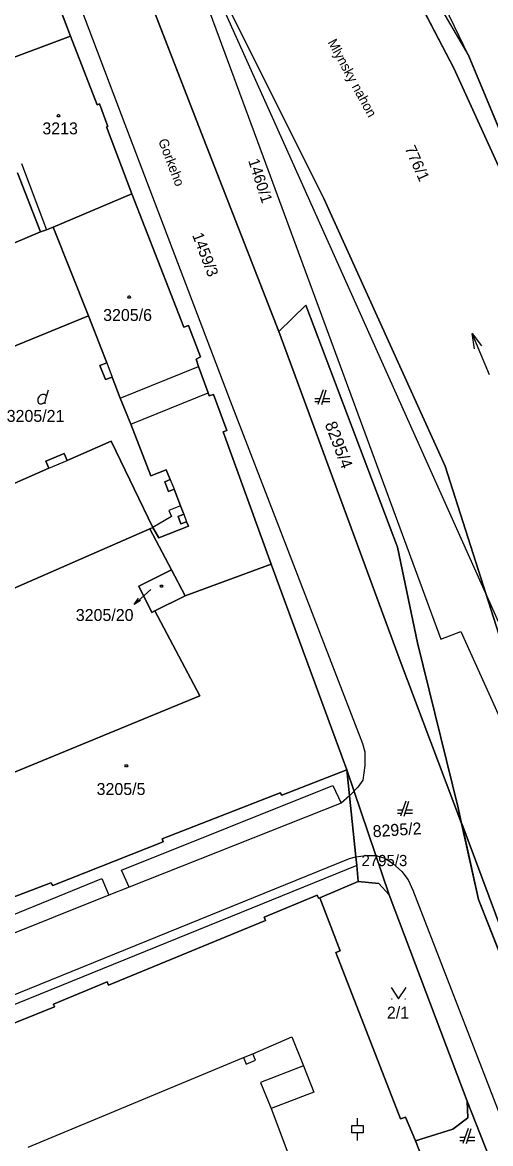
# Model space of a CAD drawing. Extents: x -263587 to -261993, y -1238795 to -1236748.
# Drawn here: x -262913.5 to -262850.7, y -1238717.7 to -1238567.5 of the extents above; entities that cross this region are included whole.
import ezdxf

# ---------------------------------------------------------------- set-up
doc = ezdxf.new("R2010")
doc.units = 0
for name, color, linetype in [('Vrstva 1', 7, 'Continuous'), ('Vrstva 2', 7, 'Continuous'), ('Vrstva 3', 7, 'Continuous')]:
    doc.layers.add(name, color=color, linetype=linetype)

msp = doc.modelspace()

# ---------------------------------------------------------------- linework, layer by layer
at = {"layer": 'Vrstva 1'}
for p, q in [((-262880.04, -1238526.83), (-262855.68, -1238573.6)), ((-262855.68, -1238573.6), (-262880.04, -1238526.83)), ((-262880.04, -1238526.83), (-262853.67, -1238572)), ((-262913.35, -1238552.78), (-262907.03, -1238569.3)), ((-262907.03, -1238569.3), (-262913.35, -1238552.78)), ((-262910.61, -1238552.5), (-262899.75, -1238581.12)), ((-262879.8, -1238580.61), (-262892.81, -1238551.53)), ((-262889.51, -1238582.21), (-262897.51, -1238561.57)), ((-262897.51, -1238561.57), (-262889.51, -1238582.21)), ((-262918.49, -1238573.62), (-262907.03, -1238569.3)), ((-262907.03, -1238569.3), (-262918.49, -1238573.62)), ((-262907.03, -1238569.3), (-262903.45, -1238578.5)), ((-262903.45, -1238578.5), (-262907.03, -1238569.3)), ((-262853.67, -1238572), (-262833.9, -1238619.38)), ((-262855.68, -1238573.6), (-262841.29, -1238605.19)), ((-262841.29, -1238605.19), (-262855.68, -1238573.6)), ((-262903.45, -1238578.5), (-262903.13, -1238578.4)), ((-262903.13, -1238578.4), (-262903.45, -1238578.5)), ((-262903.13, -1238578.4), (-262902.03, -1238581.41)), ((-262902.03, -1238581.41), (-262903.13, -1238578.4)), ((-262902.03, -1238581.41), (-262902.23, -1238581.48)), ((-262902.23, -1238581.48), (-262902.03, -1238581.41)), ((-262902.23, -1238581.48), (-262898.81, -1238590.44)), ((-262898.81, -1238590.44), (-262902.23, -1238581.48)), ((-262899.75, -1238581.12), (-262885.62, -1238618.17)), ((-262848.3, -1238650.86), (-262879.8, -1238580.61)), ((-262879.11, -1238608.86), (-262889.51, -1238582.21)), ((-262889.51, -1238582.21), (-262879.11, -1238608.86)), ((-262913.6, -1238586.38), (-262910.23, -1238595.25)), ((-262911.06, -1238595.54), (-262914.14, -1238587.63)), ((-262914.14, -1238587.63), (-262911.06, -1238595.54)), ((-262898.81, -1238590.44), (-262909.37, -1238594.9)), ((-262909.37, -1238594.9), (-262898.81, -1238590.44)), ((-262898.81, -1238590.44), (-262891.86, -1238608.29)), ((-262891.86, -1238608.29), (-262898.81, -1238590.44)), ((-262909.37, -1238594.9), (-262910.23, -1238595.25)), ((-262910.23, -1238595.25), (-262909.37, -1238594.9)), ((-262904.63, -1238606.79), (-262909.37, -1238594.9)), ((-262909.37, -1238594.9), (-262904.63, -1238606.79)), ((-262911.06, -1238595.54), (-262914.63, -1238597.04)), ((-262914.63, -1238597.04), (-262911.06, -1238595.54)), ((-262910.23, -1238595.25), (-262911.06, -1238595.54)), ((-262911.06, -1238595.54), (-262910.23, -1238595.25)), ((-262875.49, -1238605.34), (-262879.11, -1238608.86)), ((-262879.11, -1238608.86), (-262875.49, -1238605.34)), ((-262863.21, -1238637.78), (-262875.49, -1238605.34)), ((-262875.49, -1238605.34), (-262863.21, -1238637.78)), ((-262915.22, -1238611.11), (-262904.63, -1238606.79)), ((-262904.63, -1238606.79), (-262915.22, -1238611.11)), ((-262902.16, -1238613.07), (-262904.63, -1238606.79)), ((-262904.63, -1238606.79), (-262902.16, -1238613.07)), ((-262891.86, -1238608.29), (-262891.22, -1238608.08)), ((-262891.22, -1238608.08), (-262891.86, -1238608.29)), ((-262891.22, -1238608.08), (-262889.62, -1238612.27)), ((-262889.62, -1238612.27), (-262891.22, -1238608.08)), ((-262879.11, -1238608.86), (-262862.87, -1238653)), ((-262862.87, -1238653), (-262879.11, -1238608.86)), ((-262850.891, -1238614.691), (-262853.189, -1238609.149)), ((-262903.08, -1238613.45), (-262902.16, -1238613.07)), ((-262902.16, -1238613.07), (-262903.08, -1238613.45)), ((-262902.16, -1238613.07), (-262901.46, -1238615.01)), ((-262889.62, -1238612.27), (-262890.21, -1238612.57)), ((-262890.21, -1238612.57), (-262889.62, -1238612.27)), ((-262890.21, -1238612.57), (-262889.87, -1238613.55)), ((-262889.87, -1238613.55), (-262890.21, -1238612.57)), ((-262902.35, -1238615.33), (-262903.08, -1238613.45)), ((-262903.08, -1238613.45), (-262902.35, -1238615.33)), ((-262900.36, -1238617.79), (-262889.87, -1238613.55)), ((-262889.87, -1238613.55), (-262888.6, -1238617.11)), ((-262888.6, -1238617.11), (-262889.87, -1238613.55)), ((-262901.46, -1238615.01), (-262902.35, -1238615.33)), ((-262902.35, -1238615.33), (-262901.46, -1238615.01)), ((-262900.36, -1238617.79), (-262901.46, -1238615.01)), ((-262901.46, -1238615.01), (-262900.36, -1238617.79)), ((-262910.24, -1238617.6), (-262909.97, -1238616.7)), ((-262898.96, -1238621.29), (-262888.6, -1238617.11)), ((-262888.6, -1238617.11), (-262888.47, -1238617.48)), ((-262888.47, -1238617.48), (-262888.6, -1238617.11)), ((-262888.47, -1238617.48), (-262887.89, -1238617.32)), ((-262887.89, -1238617.32), (-262888.47, -1238617.48)), ((-262887.89, -1238617.32), (-262886.1, -1238622.13)), ((-262886.1, -1238622.13), (-262887.89, -1238617.32)), ((-262873.17, -1238616.68), (-262873.87, -1238618.68)), ((-262873.37, -1238618.68), (-262872.77, -1238616.68)), ((-262898.96, -1238621.29), (-262900.36, -1238617.79)), ((-262900.36, -1238617.79), (-262898.96, -1238621.29)), ((-262885.62, -1238618.17), (-262867.89, -1238664.08)), ((-262873.59, -1238617.88), (-262874.27, -1238617.88)), ((-262874.27, -1238618.28), (-262873.73, -1238618.28)), ((-262873.25, -1238618.28), (-262872.27, -1238618.28)), ((-262872.27, -1238617.88), (-262873.13, -1238617.88)), ((-262896.25, -1238628.2), (-262898.96, -1238621.29)), ((-262898.96, -1238621.29), (-262896.25, -1238628.2)), ((-262901.59, -1238623.58), (-262907.47, -1238626.14)), ((-262907.47, -1238626.14), (-262901.59, -1238623.58)), ((-262896.01, -1238635.12), (-262901.59, -1238623.58)), ((-262901.59, -1238623.58), (-262896.01, -1238635.12)), ((-262886.1, -1238622.13), (-262886.57, -1238622.34)), ((-262886.57, -1238622.34), (-262886.1, -1238622.13)), ((-262886.57, -1238622.34), (-262880.12, -1238640.03)), ((-262880.12, -1238640.03), (-262886.57, -1238622.34)), ((-262907.88, -1238625.21), (-262910.34, -1238626.26)), ((-262910.34, -1238626.26), (-262907.88, -1238625.21)), ((-262910.34, -1238626.26), (-262909.94, -1238627.21)), ((-262909.94, -1238627.21), (-262910.34, -1238626.26)), ((-262909.94, -1238627.21), (-262907.47, -1238626.14)), ((-262907.47, -1238626.14), (-262907.88, -1238625.21)), ((-262907.88, -1238625.21), (-262907.47, -1238626.14)), ((-262909.94, -1238627.21), (-262914.9, -1238629.37)), ((-262914.9, -1238629.37), (-262909.94, -1238627.21)), ((-262894.21, -1238627.41), (-262896.25, -1238628.2)), ((-262896.25, -1238628.2), (-262894.21, -1238627.41)), ((-262893.66, -1238628.71), (-262894.21, -1238627.41)), ((-262894.21, -1238627.41), (-262893.66, -1238628.71)), ((-262894.4, -1238629.03), (-262893.66, -1238628.71)), ((-262893.66, -1238628.71), (-262894.4, -1238629.03)), ((-262893.9, -1238630.3), (-262894.4, -1238629.03)), ((-262894.4, -1238629.03), (-262893.9, -1238630.3)), ((-262893.66, -1238628.71), (-262893.14, -1238630)), ((-262893.14, -1238630), (-262893.9, -1238630.3)), ((-262893.9, -1238630.3), (-262893.14, -1238630)), ((-262892.29, -1238632.22), (-262893.14, -1238630)), ((-262893.14, -1238630), (-262892.29, -1238632.22)), ((-262892.29, -1238632.22), (-262893.84, -1238632.86)), ((-262891.85, -1238633.36), (-262892.29, -1238632.22)), ((-262892.29, -1238632.22), (-262891.85, -1238633.36)), ((-262893.52, -1238633.65), (-262896.01, -1238635.12)), ((-262893.84, -1238632.86), (-262893.52, -1238633.65)), ((-262892.61, -1238633.68), (-262891.85, -1238633.36)), ((-262891.85, -1238633.36), (-262892.61, -1238633.68)), ((-262892.23, -1238634.66), (-262892.61, -1238633.68)), ((-262892.61, -1238633.68), (-262892.23, -1238634.66)), ((-262891.85, -1238633.36), (-262891.47, -1238634.37)), ((-262949.65, -1238658.59), (-262896.4, -1238635.32)), ((-262896.4, -1238635.32), (-262949.65, -1238658.59)), ((-262896.4, -1238635.32), (-262896.01, -1238635.12)), ((-262896.01, -1238635.12), (-262896.4, -1238635.32)), ((-262893.51, -1238640.81), (-262896.4, -1238635.32)), ((-262896.4, -1238635.32), (-262893.51, -1238640.81)), ((-262896.01, -1238635.12), (-262895.19, -1238636.52)), ((-262895.19, -1238636.52), (-262896.01, -1238635.12)), ((-262895.19, -1238636.52), (-262891.23, -1238634.95)), ((-262891.23, -1238634.95), (-262895.19, -1238636.52)), ((-262891.47, -1238634.37), (-262892.23, -1238634.66)), ((-262892.23, -1238634.66), (-262891.47, -1238634.37)), ((-262891.23, -1238634.95), (-262891.47, -1238634.37)), ((-262891.47, -1238634.37), (-262891.23, -1238634.95)), ((-262860.52, -1238650.59), (-262863.21, -1238637.78)), ((-262863.21, -1238637.78), (-262860.52, -1238650.59)), ((-262880.12, -1238640.03), (-262891.67, -1238644.28)), ((-262891.67, -1238644.28), (-262880.12, -1238640.03)), ((-262880.12, -1238640.03), (-262869.99, -1238667.58)), ((-262869.99, -1238667.58), (-262880.12, -1238640.03)), ((-262897.88, -1238642.99), (-262893.51, -1238640.81)), ((-262893.51, -1238640.81), (-262897.88, -1238642.99)), ((-262891.67, -1238644.28), (-262893.51, -1238640.81)), ((-262893.51, -1238640.81), (-262891.67, -1238644.28)), ((-262896.12, -1238646.52), (-262897.88, -1238642.99)), ((-262897.88, -1238642.99), (-262896.12, -1238646.52)), ((-262895.71, -1238646.31), (-262891.67, -1238644.28)), ((-262891.67, -1238644.28), (-262895.71, -1238646.31)), ((-262897.637, -1238644.923), (-262898.515, -1238645.441)), ((-262895.71, -1238646.31), (-262896.12, -1238646.52)), ((-262896.12, -1238646.52), (-262895.71, -1238646.31)), ((-262889.69, -1238657.71), (-262895.71, -1238646.31)), ((-262895.71, -1238646.31), (-262889.69, -1238657.71)), ((-262855.09, -1238672.67), (-262860.52, -1238650.59)), ((-262860.52, -1238650.59), (-262855.09, -1238672.67)), ((-262862.87, -1238653), (-262854.62, -1238674.77)), ((-262854.62, -1238674.77), (-262862.87, -1238653)), ((-262939.53, -1238678.14), (-262889.69, -1238657.71)), ((-262889.69, -1238657.71), (-262939.53, -1238678.14)), ((-262867.89, -1238664.08), (-262867.57, -1238665.19)), ((-262867.57, -1238665.19), (-262867.58, -1238667.01)), ((-262867.58, -1238667.01), (-262867.86, -1238668.97)), ((-262869.99, -1238667.58), (-262878.72, -1238670.99)), ((-262878.72, -1238670.99), (-262869.99, -1238667.58)), ((-262869.64, -1238671.07), (-262869.99, -1238667.58)), ((-262869.99, -1238667.58), (-262869.64, -1238671.07)), ((-262900.21, -1238681.05), (-262871.86, -1238669.72)), ((-262871.86, -1238669.72), (-262870.77, -1238672.05)), ((-262868.51, -1238669.93), (-262869.64, -1238671.07)), ((-262867.86, -1238668.97), (-262868.51, -1238669.93)), ((-262878.93, -1238670.68), (-262894.75, -1238676.83)), ((-262894.75, -1238676.83), (-262878.93, -1238670.68)), ((-262878.72, -1238670.99), (-262878.93, -1238670.68)), ((-262878.93, -1238670.68), (-262878.72, -1238670.99)), ((-262869.64, -1238671.07), (-262870.77, -1238672.05)), ((-262868.79, -1238679.24), (-262869.64, -1238671.07)), ((-262869.64, -1238671.07), (-262868.79, -1238679.24)), ((-262870.77, -1238672.05), (-262899.19, -1238683.33)), ((-262862.52, -1238673), (-262863.2, -1238673)), ((-262862.1, -1238671.8), (-262862.8, -1238673.8)), ((-262862.3, -1238673.8), (-262861.7, -1238671.8)), ((-262861.2, -1238673), (-262862.06, -1238673)), ((-262854.62, -1238674.77), (-262855.09, -1238672.67)), ((-262855.09, -1238672.67), (-262854.62, -1238674.77)), ((-262863.2, -1238673.4), (-262862.66, -1238673.4)), ((-262862.18, -1238673.4), (-262861.2, -1238673.4)), ((-262852.36, -1238684.95), (-262854.62, -1238674.77)), ((-262854.62, -1238674.77), (-262852.36, -1238684.95)), ((-262894.63, -1238677.26), (-262909.38, -1238683.08)), ((-262909.38, -1238683.08), (-262894.63, -1238677.26)), ((-262894.75, -1238676.83), (-262894.63, -1238677.26)), ((-262894.63, -1238677.26), (-262894.75, -1238676.83)), ((-262868.79, -1238679.24), (-262867.47, -1238679.09)), ((-262867.47, -1238679.09), (-262866.22, -1238679.09)), ((-262866.22, -1238679.09), (-262865.02, -1238679.38)), ((-262963.98, -1238717.73), (-262869.63, -1238679.5)), ((-262868.68, -1238680.43), (-262963.45, -1238718.87)), ((-262869.63, -1238679.5), (-262868.79, -1238679.24)), ((-262868.68, -1238680.43), (-262868.79, -1238679.24)), ((-262868.79, -1238679.24), (-262868.68, -1238680.43)), ((-262868.47, -1238682.56), (-262868.68, -1238680.43)), ((-262868.68, -1238680.43), (-262868.47, -1238682.56)), ((-262865.02, -1238679.38), (-262863.88, -1238680.09)), ((-262863.88, -1238680.09), (-262862.65, -1238681.21)), ((-262963.13, -1238706.75), (-262902.85, -1238682.16)), ((-262902.85, -1238682.16), (-262901.91, -1238684.38)), ((-262899.19, -1238683.33), (-262900.21, -1238681.05)), ((-262862.65, -1238681.21), (-262861.78, -1238682.36)), ((-262909.66, -1238682.73), (-262926.12, -1238688.97)), ((-262926.12, -1238688.97), (-262909.66, -1238682.73)), ((-262909.38, -1238683.08), (-262909.66, -1238682.73)), ((-262909.66, -1238682.73), (-262909.38, -1238683.08)), ((-262899.19, -1238683.33), (-262901.91, -1238684.38)), ((-262873.64, -1238684.74), (-262868.47, -1238682.56)), ((-262868.47, -1238682.56), (-262873.64, -1238684.74)), ((-262868.47, -1238682.56), (-262865.72, -1238682.81)), ((-262865.72, -1238682.81), (-262868.47, -1238682.56)), ((-262865.72, -1238682.81), (-262864.34, -1238684.34)), ((-262864.34, -1238684.34), (-262865.72, -1238682.81)), ((-262861.78, -1238682.36), (-262861.17, -1238683.71)), ((-262901.91, -1238684.38), (-262944.75, -1238701.53)), ((-262881.1, -1238687.35), (-262873.96, -1238684.41)), ((-262873.96, -1238684.41), (-262881.1, -1238687.35)), ((-262873.96, -1238684.41), (-262873.8, -1238684.8)), ((-262873.8, -1238684.8), (-262873.96, -1238684.41)), ((-262873.8, -1238684.8), (-262873.64, -1238684.74)), ((-262873.64, -1238684.74), (-262873.8, -1238684.8)), ((-262870.89, -1238691.83), (-262873.64, -1238684.74)), ((-262873.64, -1238684.74), (-262870.89, -1238691.83)), ((-262864.34, -1238684.34), (-262853.86, -1238711.99)), ((-262853.86, -1238711.99), (-262864.34, -1238684.34)), ((-262861.17, -1238683.71), (-262835.6, -1238749.84)), ((-262840.6, -1238714.77), (-262852.36, -1238684.95)), ((-262852.36, -1238684.95), (-262840.6, -1238714.77)), ((-262901.95, -1238696.45), (-262880.92, -1238687.77)), ((-262880.92, -1238687.77), (-262901.95, -1238696.45)), ((-262880.92, -1238687.77), (-262881.1, -1238687.35)), ((-262881.1, -1238687.35), (-262880.92, -1238687.77)), ((-262871.47, -1238692.09), (-262870.89, -1238691.83)), ((-262870.89, -1238691.83), (-262871.47, -1238692.09)), ((-262862.79, -1238714.35), (-262871.47, -1238692.09)), ((-262871.47, -1238692.09), (-262862.79, -1238714.35)), ((-262909.31, -1238699), (-262902.14, -1238696.02)), ((-262902.14, -1238696.02), (-262909.31, -1238699)), ((-262902.14, -1238696.02), (-262901.95, -1238696.45)), ((-262901.95, -1238696.45), (-262902.14, -1238696.02)), ((-262864.02, -1238698.28), (-262863.92, -1238698.28)), ((-262862.22, -1238698.28), (-262862.12, -1238698.28)), ((-262919.85, -1238703.65), (-262909.17, -1238699.33)), ((-262909.17, -1238699.33), (-262919.85, -1238703.65)), ((-262909.17, -1238699.33), (-262909.31, -1238699)), ((-262909.31, -1238699), (-262909.17, -1238699.33)), ((-262882.61, -1238705.63), (-262877.36, -1238703.35)), ((-262877.36, -1238703.35), (-262875.82, -1238707.27)), ((-262912.72, -1238718.13), (-262883.85, -1238706.12)), ((-262883.85, -1238706.12), (-262882.61, -1238705.63)), ((-262883.85, -1238706.12), (-262883.49, -1238707.03)), ((-262882.22, -1238706.49), (-262882.61, -1238705.63)), ((-262883.49, -1238707.03), (-262882.22, -1238706.49)), ((-262875.82, -1238707.27), (-262881.59, -1238709.47)), ((-262875.82, -1238707.27), (-262874.43, -1238710.78)), ((-262881.59, -1238709.47), (-262880.13, -1238712.98)), ((-262874.43, -1238710.78), (-262880.13, -1238712.98)), ((-262853.78, -1238714.23), (-262853.86, -1238711.99)), ((-262853.86, -1238711.99), (-262848.7, -1238725.03)), ((-262853.86, -1238711.99), (-262853.78, -1238714.23)), ((-262848.7, -1238725.03), (-262853.86, -1238711.99)), ((-262880.13, -1238712.98), (-262868.79, -1238743.12)), ((-262868.57, -1238715.25), (-262868.57, -1238714.25)), ((-262862.12, -1238714.11), (-262862.79, -1238714.35)), ((-262862.79, -1238714.35), (-262862.12, -1238714.11)), ((-262860.81, -1238717.3), (-262862.12, -1238714.11)), ((-262862.12, -1238714.11), (-262860.81, -1238717.3)), ((-262855.79, -1238715.73), (-262853.78, -1238714.23)), ((-262853.78, -1238714.23), (-262855.79, -1238715.73)), ((-262860.81, -1238717.3), (-262855.79, -1238715.73)), ((-262855.79, -1238715.73), (-262860.81, -1238717.3)), ((-262853.76, -1238715.65), (-262854.46, -1238717.65)), ((-262853.96, -1238717.65), (-262853.36, -1238715.65)), ((-262857.17, -1238726.36), (-262860.81, -1238717.3)), ((-262860.81, -1238717.3), (-262857.17, -1238726.36)), ((-262854.18, -1238716.85), (-262854.86, -1238716.85)), ((-262854.86, -1238717.25), (-262854.32, -1238717.25)), ((-262853.84, -1238717.25), (-262852.86, -1238717.25)), ((-262852.86, -1238716.85), (-262853.72, -1238716.85))]:
    msp.add_line(p, q, dxfattribs=at)
for points in [[(-262908.56, -1238579.82), (-262908.47, -1238579.97), (-262908.56, -1238580.12), (-262908.74, -1238580.12), (-262908.83, -1238579.97), (-262908.74, -1238579.82)], [(-262899.06, -1238604.12), (-262898.97, -1238604.27), (-262899.06, -1238604.42), (-262899.24, -1238604.42), (-262899.33, -1238604.27), (-262899.24, -1238604.12)], [(-262894.74, -1238642.85), (-262894.65, -1238643), (-262894.74, -1238643.15), (-262894.92, -1238643.15), (-262895.01, -1238643), (-262894.92, -1238642.85)], [(-262899.46, -1238666.92), (-262899.37, -1238667.07), (-262899.46, -1238667.22), (-262899.64, -1238667.22), (-262899.73, -1238667.07), (-262899.64, -1238666.92)]]:
    msp.add_lwpolyline(points, close=True, dxfattribs=at)
for points in [[(-262852.885, -1238611.188), (-262853.189, -1238609.149), (-262851.961, -1238610.805)], [(-262910.42, -1238618.59), (-262910.42, -1238618.32), (-262910.24, -1238617.6), (-262910.33, -1238617.42), (-262910.51, -1238617.33), (-262910.78, -1238617.33), (-262911.05, -1238617.42), (-262911.23, -1238617.6), (-262911.41, -1238617.87), (-262911.41, -1238618.23), (-262911.32, -1238618.5), (-262911.14, -1238618.59), (-262910.87, -1238618.59), (-262910.69, -1238618.5), (-262910.42, -1238618.32)], [(-262896.28, -1238643.44), (-262898.515, -1238645.441), (-262897.903, -1238644.625)], [(-262864.07, -1238696.78), (-262863.07, -1238698.28), (-262862.07, -1238696.78)], [(-262868.57, -1238717.25), (-262868.57, -1238716.25), (-262869.32, -1238716.25), (-262869.32, -1238715.25), (-262868.57, -1238715.25), (-262867.82, -1238715.25), (-262867.82, -1238716.25), (-262868.57, -1238716.25)]]:
    msp.add_lwpolyline(points, dxfattribs=at)
at = {"layer": 'Vrstva 2'}
msp.add_lwpolyline([(-262888.76, -1238565.07), (-262881.2, -1238585.49), (-262874.64, -1238603.32), (-262857.39, -1238650.09), (-262854.72, -1238649.06), (-262845.959, -1238668.452), (-262837.314, -1238687.515), (-262834.801, -1238686.521), (-262828.426, -1238701.842), (-262822.233, -1238701.015), (-262822.159, -1238701.403), (-262807.207, -1238697.538), (-262805.6, -1238694.49), (-262805.937, -1238690.489), (-262804.47, -1238690.03), (-262823.365, -1238644.785), (-262843.785, -1238595.69), (-262853.67, -1238572), (-262858.82, -1238561.234)], dxfattribs=at)
at = {"layer": 'Vrstva 3'}
for points in [[(-262880.04, -1238526.83), (-262855.68, -1238573.6), (-262841.29, -1238605.19)], [(-262848.7, -1238725.03), (-262853.86, -1238711.99), (-262864.34, -1238684.34), (-262869.99, -1238667.58), (-262880.12, -1238640.03), (-262886.57, -1238622.34), (-262886.1, -1238622.13), (-262887.89, -1238617.32), (-262888.47, -1238617.48), (-262888.6, -1238617.11), (-262889.87, -1238613.55), (-262890.21, -1238612.57), (-262889.62, -1238612.27), (-262891.22, -1238608.08), (-262891.86, -1238608.29), (-262898.81, -1238590.44), (-262902.23, -1238581.48), (-262902.03, -1238581.41), (-262903.13, -1238578.4), (-262903.45, -1238578.5), (-262907.03, -1238569.3), (-262913.35, -1238552.78)], [(-262843.17, -1238669.69), (-262856.84, -1238626.9), (-262873.07, -1238591.06), (-262892.81, -1238551.53)], [(-262897.469, -1238561.677), (-262889.51, -1238582.21), (-262879.11, -1238608.86), (-262862.87, -1238653), (-262854.62, -1238674.77), (-262854.611, -1238674.81), (-262852.36, -1238684.95), (-262840.6, -1238714.77)]]:
    msp.add_lwpolyline(points, dxfattribs=at)
for points in [[(-262873.07, -1238591.06), (-262856.84, -1238626.9), (-262843.17, -1238669.69), (-262829.75, -1238716.29), (-262826.989, -1238732.855), (-262832.23, -1238728.76), (-262834.78, -1238727.48), (-262837.39, -1238720.58), (-262844.59, -1238701.65), (-262854.611, -1238674.81), (-262854.62, -1238674.77), (-262855.09, -1238672.67), (-262860.52, -1238650.59), (-262863.21, -1238637.78), (-262875.49, -1238605.34), (-262879.11, -1238608.86), (-262889.51, -1238582.21), (-262897.469, -1238561.677), (-262892.81, -1238551.53)], [(-262864.34, -1238684.34), (-262865.72, -1238682.81), (-262868.47, -1238682.56), (-262868.68, -1238680.43), (-262868.79, -1238679.24), (-262869.64, -1238671.07), (-262869.99, -1238667.58)], [(-262844.59, -1238701.65), (-262837.39, -1238720.58), (-262834.78, -1238727.48), (-262835.24, -1238727.25), (-262835.92, -1238727.01), (-262840.6, -1238714.77), (-262852.36, -1238684.95), (-262854.611, -1238674.81)]]:
    msp.add_lwpolyline(points, close=True, dxfattribs=at)

# ---------------------------------------------------------------- texts
at = {"layer": 'Vrstva 1'}
for s, height, rotation, p in [('Mlynsky nahon', 1.3, 298.51101, (-262872.61, -1238570.13)), ('Gorkeho', 1.3, 290.94797, (-262895.301, -1238583.331)), ('8295/4', 1.6, 290.77608, (-262872.977, -1238621.286)), ('8295/2', 1.6, 3.66693, (-262866.489, -1238676.64))]:
    msp.add_text(s, height=height, rotation=rotation, dxfattribs=at).set_placement(p)
for s, p in [('3213', (-262910.804, -1238582.47)), ('3205/6', (-262902.656, -1238607.47)), ('3205/21', (-262915.581, -1238620.99)), ('3205/20', (-262906.32, -1238647.66)), ('3205/5', (-262903.532, -1238670.97)), ('2/1', (-262864.63, -1238700.92))]:
    msp.add_text(s, height=1.6, dxfattribs=at).set_placement(p)
at = {"layer": 'Vrstva 3'}
for s, rotation, p in [('776/1', 294.04194, (-262862.281, -1238584.346)), ('1460/1', 288.02588, (-262883.243, -1238585.989)), ('1459/3', 290.94797, (-262890.746, -1238595.964))]:
    msp.add_text(s, height=1.5, rotation=rotation, dxfattribs=at).set_placement(p)
msp.add_text('2795/3', height=1.5, dxfattribs=at).set_placement((-262868.036, -1238680.502))

doc.saveas('drawing.dxf')
